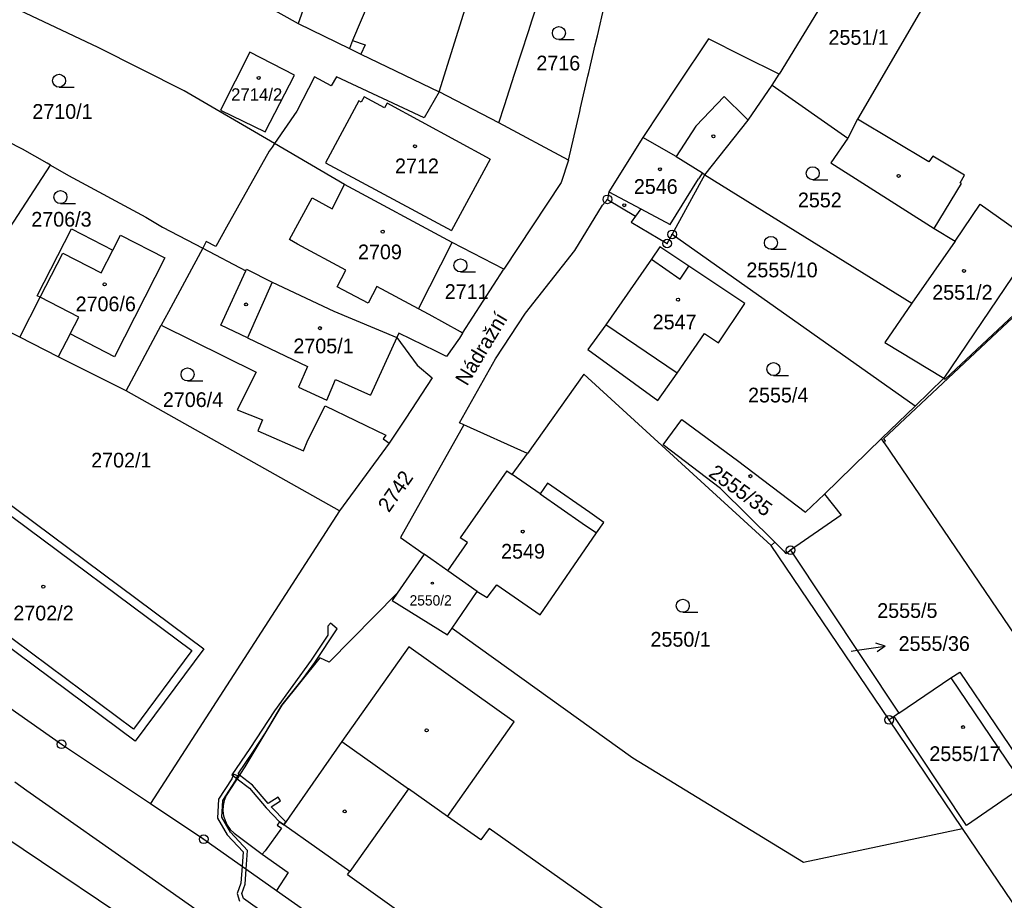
# Model space of a CAD drawing. Extents: x -644096 to -634268, y -1141430 to -1133463.
# Drawn here: x -639499.8 to -639386.2, y -1138491.2 to -1138389.6 of the extents above; entities that cross this region are included whole.
import ezdxf

# ---------------------------------------------------------------- set-up
doc = ezdxf.new("R2010")
doc.units = 0
for name, color, linetype in [('_CIVIL_CONSTRUCTION', 7, 'Continuous'), ('B_Hranice _3D', 7, 'Continuous'), ('M_Svah_Nasyp', 7, 'Continuous'), ('M_Svah_Zarez', 7, 'Continuous'), ('spodek_zarez', 7, 'Continuous'), ('svrsek_osa_sjezdy', 7, 'Continuous'), ('svrsek_osa_terminal_VRT', 7, 'Continuous'), ('svrsek_osa_VRT', 7, 'Continuous'), ('svrsek_popisy_VRT', 7, 'Continuous'), ('terminal_VRT', 7, 'Continuous')]:
    doc.layers.add(name, color=color, linetype=linetype)

msp = doc.modelspace()

# ---------------------------------------------------------------- linework, layer by layer
at = {"layer": '_CIVIL_CONSTRUCTION'}
for centre, radius in [((-639432.02, -1138410.31), 0.5), ((-639432.02, -1138410.31), 0.0303), ((-639424.54, -1138414.35), 0.5), ((-639425.12, -1138415.41), 0.5), ((-639425.12, -1138415.41), 0.0303), ((-639424.54, -1138414.35), 0.0303), ((-639410.89, -1138450.8), 0.5), ((-639410.89, -1138450.8), 0.0303), ((-639399.51, -1138470.4), 0.5), ((-639399.51, -1138470.4), 0.0303), ((-639494.99, -1138473.21), 0.5), ((-639494.99, -1138473.21), 0.0303), ((-639478.6, -1138484.17), 0.5), ((-639478.6, -1138484.17), 0.0303)]:
    msp.add_circle(centre, radius, dxfattribs=at)
at = {"layer": 'B_Hranice _3D'}
for points in [[(-639474.8, -1138477.11), (-639474.51, -1138476.7), (-639474.64, -1138476.61), (-639472.87, -1138473.99), (-639471.48, -1138471.87), (-639469.57, -1138468.71), (-639467.23, -1138465.78), (-639465.77, -1138463.76), (-639463.2, -1138459.88), (-639463.96, -1138459.23), (-639464.27, -1138459.59), (-639464.29, -1138460.61), (-639466.19, -1138463.48), (-639470.41, -1138469.34), (-639473.29, -1138473.71), (-639475.34, -1138476.73)], [(-639474.48, -1138476.77), (-639474.75, -1138477.19), (-639473.31, -1138478.27), (-639471.38, -1138480.54), (-639469.85, -1138482.17), (-639469.36, -1138482.51), (-639469.12, -1138482.17), (-639470.81, -1138480.42), (-639469.75, -1138479.75), (-639470.02, -1138479.32), (-639471.15, -1138480.04), (-639472.97, -1138477.91)]]:
    msp.add_lwpolyline(points, close=True, dxfattribs=at)
for points in [[(-639475.15, -1138476.65), (-639475.36, -1138477.18), (-639476.88, -1138479.53), (-639477.01, -1138481.72), (-639475.9, -1138483.66), (-639474.05, -1138485.63), (-639474.17, -1138487.29), (-639474.31, -1138489.25), (-639474.72, -1138490.41), (-639474.46, -1138491.32)], [(-639460.51, -1138500.64), (-639474.02, -1138491.02), (-639474.2, -1138490.43), (-639473.81, -1138489.35), (-639473.69, -1138487.63), (-639473.53, -1138485.45), (-639475.5, -1138483.36), (-639476.51, -1138481.6), (-639476.39, -1138479.69), (-639474.92, -1138477.41), (-639474.69, -1138476.83), (-639475.15, -1138476.65)]]:
    msp.add_lwpolyline(points, dxfattribs=at)
at = {"layer": 'M_Svah_Nasyp'}
for p, q in [((-639457.86, -1138383.5), (-639461.41, -1138391.99)), ((-639392.84, -1138383.38), (-639403.15, -1138401.05)), ((-639451.44, -1138397.91), (-639448.06, -1138387.04)), ((-639461.41, -1138391.99), (-639461.79, -1138392.89)), ((-639461.41, -1138391.99), (-639459.98, -1138392.47)), ((-639459.98, -1138392.47), (-639460.46, -1138393.54)), ((-639460.71, -1138398.93), (-639464.55, -1138406.09)), ((-639460.42, -1138399.09), (-639460.71, -1138398.93)), ((-639460.09, -1138398.47), (-639460.42, -1138399.09)), ((-639457.72, -1138399.75), (-639460.09, -1138398.47)), ((-639457.44, -1138399.22), (-639457.72, -1138399.75)), ((-639445.56, -1138405.66), (-639457.44, -1138399.22)), ((-639418.55, -1138398.44), (-639421.8, -1138401.87)), ((-639416.11, -1138400.81), (-639418.55, -1138398.44)), ((-639416.11, -1138400.81), (-639415.76, -1138401.16)), ((-639403.15, -1138401.05), (-639404.28, -1138403.26)), ((-639394.93, -1138406), (-639403.15, -1138401.05)), ((-639421.8, -1138401.87), (-639424.08, -1138405.36)), ((-639424.08, -1138405.36), (-639427.93, -1138403.18)), ((-639464.55, -1138406.09), (-639450.01, -1138413.89)), ((-639445.56, -1138405.66), (-639450.01, -1138413.89)), ((-639424.08, -1138405.36), (-639421.03, -1138407.26)), ((-639394.48, -1138405.34), (-639394.93, -1138406)), ((-639390.81, -1138407.52), (-639394.48, -1138405.34)), ((-639421.03, -1138407.26), (-639421.5, -1138407.94)), ((-639421.03, -1138407.26), (-639420.76, -1138407.47)), ((-639424.76, -1138413.23), (-639421.5, -1138407.94)), ((-639394.29, -1138413.68), (-639391.16, -1138408.47)), ((-639391.29, -1138408.39), (-639390.81, -1138407.52)), ((-639391.16, -1138408.47), (-639391.29, -1138408.39)), ((-639431.83, -1138409.43), (-639428.17, -1138411.4)), ((-639428.17, -1138411.4), (-639428.79, -1138412.24)), ((-639428.17, -1138411.4), (-639424.76, -1138413.23)), ((-639497.47, -1138421.62), (-639494.87, -1138416.51)), ((-639494.87, -1138416.51), (-639490.42, -1138418.8)), ((-639490.42, -1138418.8), (-639489.08, -1138416.17)), ((-639476.64, -1138424.85), (-639473.73, -1138418.55)), ((-639470.69, -1138419.87), (-639473.53, -1138426.28)), ((-639493.02, -1138423.92), (-639497.47, -1138421.62)), ((-639494.02, -1138425.85), (-639493.02, -1138423.92)), ((-639473.53, -1138426.28), (-639476.64, -1138424.85)), ((-639423.95, -1138430.39), (-639432.18, -1138424.78)), ((-639473.53, -1138426.28), (-639466.63, -1138429.6)), ((-639456.32, -1138426.26), (-639459.36, -1138432.9)), ((-639466.63, -1138429.6), (-639467.66, -1138431.99)), ((-639464.39, -1138433.5), (-639463.37, -1138431.09)), ((-639463.37, -1138431.09), (-639459.36, -1138432.9)), ((-639467.66, -1138431.99), (-639464.39, -1138433.5)), ((-639509.64, -1138440.3), (-639479.97, -1138462.39)), ((-639443.62, -1138441.64), (-639446.7, -1138446.06)), ((-639443.62, -1138441.64), (-639443.02, -1138442.06)), ((-639439.79, -1138444.3), (-639434.91, -1138447.68)), ((-639446.7, -1138446.06), (-639449.02, -1138449.38)), ((-639434.91, -1138447.68), (-639433.26, -1138448.82)), ((-639486.71, -1138471.45), (-639516.39, -1138449.36)), ((-639448.17, -1138449.92), (-639449.02, -1138449.38)), ((-639450.43, -1138453.2), (-639448.17, -1138449.92)), ((-639479.97, -1138462.39), (-639486.71, -1138471.45)), ((-639392.37, -1138465.53), (-639384.2, -1138477.64)), ((-639462.67, -1138472.89), (-639454.95, -1138478.35)), ((-639454.95, -1138478.35), (-639461.74, -1138487.89)), ((-639450.45, -1138481.53), (-639454.95, -1138478.35)), ((-639461.74, -1138487.89), (-639469.36, -1138482.51)), ((-639462, -1138488.25), (-639461.74, -1138487.89)), ((-639462, -1138488.25), (-639452.01, -1138495.34))]:
    msp.add_line(p, q, dxfattribs=at)
for points in [[(-639453.83, -1138422.93), (-639458.62, -1138420.38), (-639459.62, -1138422.29), (-639463.21, -1138420.41), (-639462.19, -1138418.47), (-639467.79, -1138415.48), (-639468.71, -1138414.96), (-639466.09, -1138410.13), (-639463.78, -1138411.42), (-639462.36, -1138408.6)], [(-639426.94, -1138417.22), (-639423.63, -1138419.53), (-639422.62, -1138418.02)]]:
    msp.add_lwpolyline(points, dxfattribs=at)
at = {"layer": 'M_Svah_Zarez'}
for centre, radius in [((-639472.25, -1138396.29), 0.175), ((-639419.78, -1138403.03), 0.175), ((-639454.22, -1138404.18), 0.175), ((-639425.96, -1138406.83), 0.175), ((-639398.41, -1138407.6), 0.175), ((-639430.07, -1138410.99), 0.175), ((-639457.94, -1138414.04), 0.175), ((-639390.87, -1138418.57), 0.175), ((-639490.03, -1138420.12), 0.175), ((-639423.86, -1138421.89), 0.175), ((-639473.7, -1138422.44), 0.175), ((-639465.19, -1138425.18), 0.175), ((-639415.51, -1138442.26), 0.175), ((-639441.78, -1138448.65), 0.175), ((-639497.11, -1138455.01), 0.175), ((-639452.21, -1138454.61), 0.123), ((-639390.97, -1138471.22), 0.175), ((-639452.87, -1138471.6), 0.175), ((-639462.33, -1138480.96), 0.175)]:
    msp.add_circle(centre, radius, dxfattribs=at)
at = {"layer": 'spodek_zarez'}
msp.add_circle((-638683.07, -1137056.85), 1378.08, dxfattribs=at)
at = {"layer": 'svrsek_osa_sjezdy'}
for p, q in [((-639437.61, -1138391.87), (-639435.86, -1138391.87)), ((-639495.29, -1138397.37), (-639493.54, -1138397.37)), ((-639408.32, -1138408.05), (-639406.57, -1138408.05)), ((-639495.13, -1138410.8), (-639493.38, -1138410.8)), ((-639413.14, -1138416.08), (-639411.39, -1138416.08)), ((-639448.97, -1138418.68), (-639447.22, -1138418.68)), ((-639480.46, -1138431.27), (-639478.71, -1138431.27)), ((-639412.85, -1138430.65), (-639411.1, -1138430.65)), ((-639423.32, -1138457.97), (-639421.57, -1138457.97))]:
    msp.add_line(p, q, dxfattribs=at)
for centre in [(-639437.61, -1138391.12), (-639495.29, -1138396.62), (-639408.32, -1138407.3), (-639495.13, -1138410.05), (-639413.14, -1138415.33), (-639448.97, -1138417.93), (-639480.46, -1138430.52), (-639412.85, -1138429.9), (-639423.32, -1138457.22)]:
    msp.add_circle(centre, 0.75, dxfattribs=at)
at = {"layer": 'svrsek_osa_terminal_VRT'}
msp.add_arc((-642050.26, -1145189.6), 8802.25, 41.413152, 75.317049, dxfattribs=at)
at = {"layer": 'svrsek_popisy_VRT'}
for p, q in [((-639402.93, -1138462.32), (-639399.96, -1138461.9)), ((-639399.96, -1138461.9), (-639401.02, -1138461.55)), ((-639399.96, -1138461.9), (-639400.88, -1138462.54)), ((-639403.87, -1138462.45), (-639402.93, -1138462.32))]:
    msp.add_line(p, q, dxfattribs=at)
at = {"layer": 'terminal_VRT'}
for p, q in [((-639462.57, -1138375.14), (-639467.68, -1138390.03)), ((-639412.99, -1138397.15), (-639412.21, -1138395.86)), ((-639444.54, -1138401.48), (-639451.44, -1138397.91)), ((-639436.5, -1138405.8), (-639444.54, -1138401.48)), ((-639506.87, -1138422.68), (-639496.28, -1138406.35)), ((-639420.76, -1138407.47), (-639396.87, -1138422.29)), ((-639443.95, -1138418.38), (-639449.94, -1138415.3)), ((-639396.51, -1138434.17), (-639424.54, -1138414.35)), ((-639391.89, -1138415.12), (-639396.87, -1138422.29)), ((-639448.72, -1138425.76), (-639443.95, -1138418.38)), ((-639499.82, -1138426.23), (-639506.87, -1138422.68)), ((-639487.55, -1138432.41), (-639483.49, -1138424.83)), ((-639495.38, -1138428.47), (-639499.82, -1138426.23)), ((-639487.55, -1138432.41), (-639495.38, -1138428.47)), ((-639434.74, -1138430.5), (-639441.24, -1138439.63)), ((-639413.12, -1138450.27), (-639434.74, -1138430.5)), ((-639396.51, -1138434.17), (-639393.19, -1138430.95)), ((-639462.91, -1138446.25), (-639487.55, -1138432.41)), ((-639400.39, -1138437.93), (-639396.51, -1138434.17)), ((-639448.59, -1138436.33), (-639449.08, -1138436.11)), ((-639441.24, -1138439.63), (-639448.59, -1138436.33)), ((-639406.98, -1138444.32), (-639400.39, -1138437.93)), ((-639400.06, -1138438.42), (-639400.39, -1138437.93)), ((-639457.18, -1138438.47), (-639462.91, -1138446.25)), ((-639400.06, -1138438.42), (-639371.5, -1138480.55)), ((-639412.7, -1138449.87), (-639418.96, -1138443.67)), ((-639528.24, -1138449.88), (-639494.99, -1138473.21)), ((-639413.12, -1138450.27), (-639412.7, -1138449.87)), ((-639399.51, -1138470.4), (-639413.12, -1138450.27)), ((-639412.7, -1138449.87), (-639411.7, -1138450.86)), ((-639453.17, -1138451.27), (-639456.27, -1138455.77)), ((-639410.89, -1138450.8), (-639398.38, -1138469.63)), ((-639449.92, -1138459.79), (-639447.05, -1138455.56)), ((-639398.38, -1138469.63), (-639398.93, -1138470)), ((-639398.93, -1138470), (-639399.51, -1138470.4)), ((-639391.04, -1138482.92), (-639399.51, -1138470.4)), ((-639494.99, -1138473.21), (-639484.74, -1138480.06)), ((-639484.74, -1138480.06), (-639478.6, -1138484.17)), ((-639475.1, -1138483.45), (-639471.86, -1138485.89)), ((-639409.38, -1138486.82), (-639391.04, -1138482.92)), ((-639478.6, -1138484.17), (-639470.2, -1138490.08))]:
    msp.add_line(p, q, dxfattribs=at)
for points in [[(-639505.53, -1138370.55), (-639483.28, -1138381.29), (-639467.68, -1138390.03)], [(-639387.82, -1138379.14), (-639391.04, -1138384.51), (-639392.84, -1138383.38), (-639401.25, -1138377.89), (-639412.21, -1138395.86)], [(-639470.43, -1138403.88), (-639480.84, -1138397.79), (-639490.77, -1138392.78), (-639514.49, -1138381.55)], [(-639436.5, -1138405.8), (-639435.2, -1138400.18), (-639435.1, -1138399.74), (-639434.26, -1138396.11), (-639434.16, -1138395.67), (-639433.42, -1138392.47), (-639433.17, -1138391.42), (-639431.53, -1138384.32), (-639437.7, -1138382.42)], [(-639444.54, -1138401.48), (-639443.89, -1138399.46), (-639442.73, -1138395.87), (-639441.13, -1138390.92), (-639440.7, -1138389.59), (-639438.78, -1138383.65)], [(-639467.68, -1138390.03), (-639461.79, -1138392.89), (-639460.46, -1138393.54), (-639451.44, -1138397.91)], [(-639412.21, -1138395.86), (-639416.4, -1138393.77), (-639420.36, -1138391.8), (-639423.84, -1138397.03), (-639427.93, -1138403.18), (-639431.83, -1138409.43), (-639432.02, -1138410.31)], [(-639496.28, -1138406.35), (-639496.66, -1138406.13), (-639499.51, -1138404.5), (-639522.6, -1138392.76)], [(-639471.52, -1138402.53), (-639468.12, -1138395.99), (-639473.27, -1138393.33), (-639476.67, -1138400.03), (-639471.52, -1138402.53)], [(-639451.44, -1138397.91), (-639453.17, -1138400.92), (-639463.26, -1138396.17), (-639463.9, -1138397.19), (-639465.8, -1138396.18), (-639467.85, -1138400.14), (-639470.43, -1138403.88)], [(-639420.76, -1138407.47), (-639415.76, -1138401.16), (-639412.99, -1138397.15)], [(-639412.99, -1138397.15), (-639404.28, -1138403.26), (-639406.23, -1138406.1), (-639394.29, -1138413.68), (-639391.89, -1138415.12)], [(-639470.43, -1138403.88), (-639470.71, -1138404.29), (-639471.03, -1138404.76), (-639475.95, -1138413.52), (-639477.21, -1138415.76), (-639478.3, -1138415.19), (-639478.71, -1138415.94)], [(-639449.94, -1138415.3), (-639462.36, -1138408.6), (-639470.43, -1138403.88)], [(-639436.5, -1138405.8), (-639437.33, -1138408.35), (-639443.95, -1138418.38)], [(-639496.28, -1138406.35), (-639494.18, -1138407.56), (-639485.28, -1138412.37), (-639483.35, -1138413.51), (-639478.71, -1138415.94)], [(-639424.54, -1138414.35), (-639421.15, -1138408.18), (-639420.76, -1138407.47)], [(-639449.08, -1138436.11), (-639444.91, -1138428.72), (-639441.46, -1138423.43), (-639435.79, -1138416.21), (-639432.59, -1138410.99), (-639432.02, -1138410.31)], [(-639432.02, -1138410.31), (-639428.79, -1138412.24), (-639429.27, -1138412.96), (-639425.12, -1138415.41), (-639424.54, -1138414.35)], [(-639391.89, -1138415.12), (-639389.01, -1138410.87), (-639382.65, -1138415.37), (-639393.19, -1138430.95)], [(-639364.89, -1138419.65), (-639372.84, -1138412.35), (-639386.45, -1138425.09), (-639400.16, -1138437.97), (-639399.96, -1138438.19), (-639400.06, -1138438.42)], [(-639393.19, -1138430.95), (-639393.02, -1138431.06), (-639377.78, -1138416.75), (-639372.9, -1138412.14)], [(-639499.82, -1138426.23), (-639497.47, -1138421.62), (-639497.83, -1138421.45), (-639493.86, -1138413.72), (-639489.08, -1138416.17), (-639488.19, -1138414.44), (-639483.08, -1138417.05), (-639488.9, -1138428.49), (-639494.02, -1138425.85), (-639495.38, -1138428.47)], [(-639448.72, -1138425.76), (-639448.97, -1138425.59), (-639452.57, -1138423.62), (-639453.83, -1138422.93), (-639449.94, -1138415.3)], [(-639478.71, -1138415.94), (-639482.66, -1138423.29), (-639483.49, -1138424.83)], [(-639478.71, -1138415.94), (-639473.73, -1138418.55), (-639473.65, -1138418.38), (-639470.69, -1138419.87), (-639463.59, -1138423.21), (-639456.32, -1138426.26)], [(-639432.18, -1138424.78), (-639434.29, -1138427.66), (-639426.21, -1138433.54), (-639423.95, -1138430.39), (-639420.8, -1138425.78), (-639419.19, -1138426.88), (-639416.17, -1138422.35), (-639422.62, -1138418.02), (-639425.95, -1138415.79), (-639426.94, -1138417.22), (-639432.18, -1138424.78)], [(-639396.87, -1138422.29), (-639399.99, -1138426.83), (-639393.19, -1138430.95)], [(-639483.49, -1138424.83), (-639472.55, -1138430.27), (-639474.73, -1138434.6), (-639471.82, -1138435.77), (-639472.37, -1138437.02), (-639467.1, -1138439.35), (-639466.59, -1138438.09), (-639464.6, -1138434.13), (-639457.6, -1138437.54), (-639457.89, -1138437.96), (-639457.5, -1138438.24), (-639457.18, -1138438.47)], [(-639456.32, -1138426.26), (-639453.98, -1138429.45), (-639452.25, -1138430.92), (-639455.27, -1138435.55), (-639457.18, -1138438.47)], [(-639448.72, -1138425.76), (-639449.08, -1138426.32), (-639450.57, -1138428.43), (-639451.81, -1138427.83), (-639456.1, -1138425.75), (-639456.32, -1138426.26)], [(-639418.96, -1138443.67), (-639425.57, -1138438.64), (-639423.41, -1138435.72), (-639417.02, -1138440.44)], [(-639448.59, -1138436.33), (-639455.87, -1138449.35), (-639453.17, -1138451.27)], [(-639478.57, -1138462.18), (-639486.51, -1138472.85), (-639517.79, -1138449.56), (-639509.85, -1138438.9), (-639478.57, -1138462.18)], [(-639447.05, -1138455.56), (-639445.87, -1138456.28), (-639444.79, -1138454.8), (-639439.77, -1138458.28), (-639433.26, -1138448.82), (-639432.41, -1138447.6), (-639434.06, -1138446.45), (-639438.94, -1138443.07), (-639439.79, -1138444.3), (-639443.02, -1138442.06), (-639441.24, -1138439.63)], [(-639417.02, -1138440.44), (-639409.15, -1138446.42), (-639406.98, -1138444.32)], [(-639406.98, -1138444.32), (-639405.04, -1138446.76), (-639410.89, -1138450.8)], [(-639462.91, -1138446.25), (-639470.35, -1138457.76), (-639484.74, -1138480.06)], [(-639447.05, -1138455.56), (-639450.43, -1138453.2), (-639452.37, -1138451.82), (-639453.17, -1138451.27)], [(-639411.7, -1138450.86), (-639411.44, -1138451.18), (-639410.89, -1138450.8)], [(-639456.27, -1138455.77), (-639464.12, -1138463.74), (-639465.18, -1138463.22), (-639469.57, -1138468.71), (-639473.84, -1138475.79), (-639476.01, -1138479.13)], [(-639456.27, -1138455.77), (-639456.84, -1138456.6), (-639450.45, -1138460.57), (-639449.92, -1138459.79)], [(-639449.92, -1138459.79), (-639429.07, -1138474.76), (-639409.38, -1138486.82)], [(-639430.29, -1138501.92), (-639427.37, -1138497.82), (-639429.91, -1138496.03), (-639429.62, -1138495.62), (-639431.01, -1138494.64), (-639431.3, -1138495.05), (-639432.12, -1138494.47), (-639431.18, -1138493.15), (-639445.67, -1138482.92), (-639446.6, -1138484.24), (-639450.45, -1138481.53), (-639442.77, -1138470.61), (-639454.94, -1138461.97), (-639462.67, -1138472.89), (-639469.36, -1138482.51), (-639469.85, -1138482.17), (-639470.11, -1138482.54), (-639469.61, -1138482.88), (-639471.52, -1138485.52), (-639471.86, -1138485.89)], [(-639398.38, -1138469.63), (-639392.37, -1138465.53), (-639391.36, -1138464.88), (-639383.13, -1138477.03), (-639382.93, -1138477.32), (-639390.56, -1138482.59), (-639398.93, -1138470)], [(-639458.62, -1138512.49), (-639484.16, -1138495.63), (-639519.2, -1138472.08)], [(-639500.41, -1138477.55), (-639499, -1138478.54), (-639485.21, -1138488.24), (-639456.09, -1138508.73)], [(-639476.01, -1138479.13), (-639476.23, -1138479.68), (-639476.36, -1138480.27), (-639476.38, -1138480.86), (-639476.31, -1138481.45), (-639476.14, -1138482.02), (-639475.88, -1138482.55), (-639475.53, -1138483.03), (-639475.1, -1138483.45)], [(-639375.97, -1138505.37), (-639378.7, -1138501.18), (-639391.04, -1138482.92)], [(-639471.86, -1138485.89), (-639468.87, -1138488.01), (-639470.2, -1138490.08)], [(-639470.2, -1138490.08), (-639458, -1138498.67), (-639455.07, -1138500.73), (-639450.06, -1138504.41), (-639442.67, -1138509.46), (-639438.22, -1138512.6), (-639437.87, -1138512.83)]]:
    msp.add_lwpolyline(points, dxfattribs=at)

# ---------------------------------------------------------------- texts
at = {"layer": 'svrsek_osa_VRT'}
for s, height, p in [('2551/1', 1.7, (-639406.5, -1138392.47)), ('2716', 1.7, (-639440.21, -1138395.43)), ('2714/2', 1.445, (-639475.44, -1138398.94)), ('2710/1', 1.7, (-639498.37, -1138401.02)), ('2712', 1.7, (-639456.52, -1138407.3)), ('2546', 1.7, (-639428.96, -1138409.68)), ('2552', 1.7, (-639410.03, -1138411.23)), ('2706/3', 1.7, (-639498.49, -1138413.46)), ('2709', 1.7, (-639460.79, -1138417.23)), ('2555/10', 1.7, (-639415.97, -1138419.31)), ('2711', 1.7, (-639450.78, -1138421.81)), ('2551/2', 1.7, (-639394.53, -1138421.89)), ('2706/6', 1.7, (-639493.38, -1138423.23)), ('2547', 1.7, (-639426.79, -1138425.31)), ('2705/1', 1.7, (-639468.25, -1138428.08)), ('2555/4', 1.7, (-639415.78, -1138433.75)), ('2706/4', 1.7, (-639483.31, -1138434.28)), ('2702/1', 1.7, (-639491.58, -1138441.26)), ('2549', 1.7, (-639444.28, -1138451.78)), ('2550/2', 1.19, (-639454.84, -1138457.19)), ('2702/2', 1.7, (-639500.56, -1138458.91)), ('2555/5', 1.7, (-639400.88, -1138458.62)), ('2550/1', 1.7, (-639427.04, -1138461.94)), ('2555/36', 1.7, (-639398.41, -1138462.43)), ('2555/17', 1.7, (-639394.86, -1138475.14))]:
    msp.add_text(s, height=height, dxfattribs=at).set_placement(p)
for s, rotation, p in [('2555/35', 324, (-639420.45, -1138442.18)), ('2742', 55, (-639457.23, -1138446.55))]:
    msp.add_text(s, height=1.7, rotation=rotation, dxfattribs=at).set_placement(p)
at = {"layer": 'svrsek_popisy_VRT'}
msp.add_text('Nádražní', height=1.7, rotation=59, dxfattribs=at).set_placement((-639448.21, -1138431.94))

doc.saveas('drawing.dxf')
